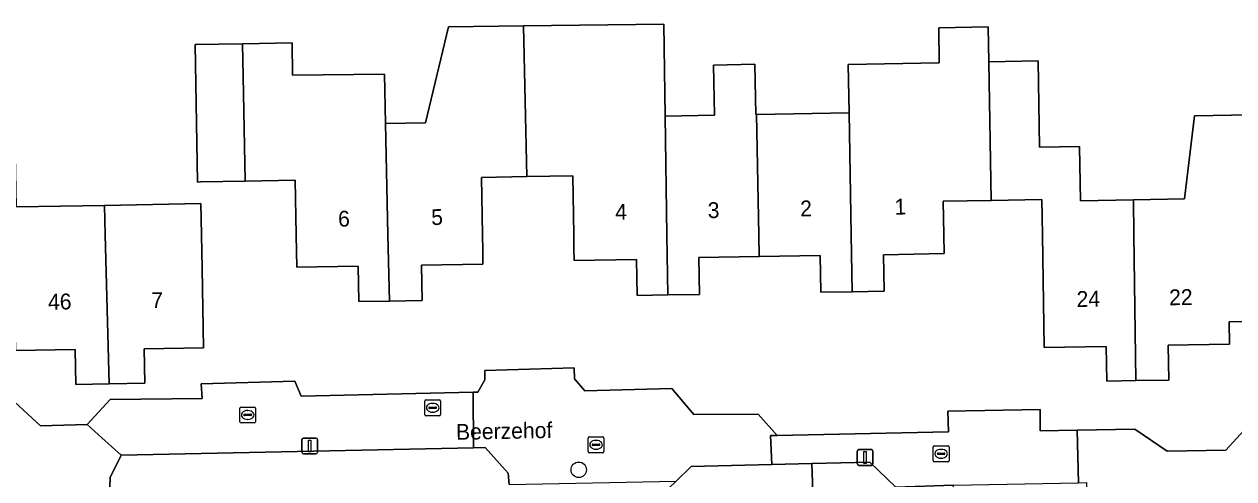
# Model space of a CAD drawing. Extents: x 157320 to 158835, y 386650 to 388491.
# Drawn here: x 158028.6 to 158105.2, y 387734.6 to 387763.3 of the extents above; entities that cross this region are included whole.
import ezdxf

# ---------------------------------------------------------------- set-up
doc = ezdxf.new("R2010")
doc.units = 0
for name, color, linetype in [('IMGEO_Boom', 7, 'Continuous'), ('IMGEO_Erf', 7, 'Continuous'), ('IMGEO_Kolk', 7, 'Continuous'), ('IMGEO_Lichtmast', 7, 'Continuous'), ('IMGEO_Muur', 7, 'Continuous'), ('IMGEO_Openbare_ruimte_label', 7, 'Continuous'), ('IMGEO_Pand', 7, 'Continuous'), ('IMGEO_Pand_nummerreeks', 7, 'Continuous'), ('IMGEO_Rioolput', 7, 'Continuous'), ('IMGEO_Voetpad_open', 7, 'Continuous')]:
    doc.layers.add(name, color=color, linetype=linetype)

msp = doc.modelspace()

# ---------------------------------------------------------------- linework, layer by layer
at = {"layer": 'IMGEO_Boom'}
msp.add_circle((158063.742, 387735.148), 0.489, dxfattribs=at)
at = {"layer": 'IMGEO_Erf'}
for points in [[(158107.628, 387744.544), (158104.924, 387744.5), (158104.947, 387743.1), (158101.074, 387743.037), (158101.11, 387740.821), (158099.013, 387740.787), (158097.187, 387740.757), (158097.151, 387742.949), (158093.217, 387742.885), (158093.101, 387750), (158093.065, 387752.246), (158089.849, 387752.187), (158086.825, 387752.132), (158086.864, 387750), (158086.885, 387748.822), (158083.038, 387748.752), (158083.08, 387746.444), (158081.056, 387746.407), (158079.074, 387746.371), (158079.031, 387748.71), (158075.178, 387748.64), (158071.348, 387748.57), (158071.39, 387746.24), (158069.39, 387746.204), (158067.444, 387746.168), (158067.402, 387748.457), (158063.456, 387748.385), (158063.442, 387749.145), (158063.426, 387750), (158063.358, 387753.742), (158060.445, 387753.689), (158057.577, 387753.637), (158057.643, 387750), (158057.661, 387749.047), (158057.677, 387748.161), (158053.792, 387748.091), (158053.833, 387745.858), (158051.755, 387745.82), (158049.821, 387745.785), (158049.78, 387748.024), (158045.881, 387747.953), (158045.844, 387750), (158045.781, 387753.46), (158042.62, 387753.402), (158039.795, 387753.35), (158039.607, 387753.347), (158039.45, 387762.037), (158042.455, 387762.092), (158045.588, 387762.149), (158045.614, 387760.099), (158051.433, 387760.172), (158051.503, 387757.055), (158054.045, 387757.085), (158055.493, 387763.17), (158060.246, 387763.225), (158069.121, 387763.329), (158069.212, 387757.52), (158072.343, 387757.577), (158072.285, 387760.745), (158074.888, 387760.793), (158074.949, 387757.625), (158075.003, 387757.626), (158080.864, 387757.732), (158080.812, 387760.789), (158086.572, 387760.894), (158086.537, 387763.11), (158089.675, 387763.167), (158089.71, 387760.951), (158092.829, 387761.008), (158092.928, 387755.559), (158095.448, 387755.605), (158095.512, 387752.168), (158098.872, 387752.223), (158102.109, 387752.275), (158102.737, 387757.541), (158107.413, 387757.618)], [(158028.14, 387751.772), (158033.703, 387751.872), (158039.82, 387751.983), (158039.856, 387750), (158039.895, 387747.87), (158039.985, 387742.87), (158036.218, 387742.802), (158036.258, 387740.619), (158034.014, 387740.578), (158031.902, 387740.54), (158031.862, 387742.764), (158028.066, 387742.695)], [(158028.039, 387739.428), (158029.652, 387737.921), (158032.621, 387738.018), (158034.077, 387739.59), (158039.887, 387739.661), (158039.835, 387740.59), (158045.774, 387740.752), (158046.156, 387739.804), (158057.06, 387740.056), (158057.359, 387740.063), (158057.788, 387740.844), (158057.806, 387741.422), (158063.451, 387741.599), (158063.472, 387740.91), (158064.134, 387740.143), (158069.639, 387740.298), (158071.032, 387738.643), (158075.099, 387738.674), (158076.3, 387737.313), (158087.153, 387737.538), (158087.109, 387738.858), (158092.955, 387738.963), (158092.959, 387737.604), (158095.308, 387737.646), (158098.955, 387737.71), (158100.997, 387736.326), (158104.725, 387736.386), (158106.1, 387737.889)], [(158059.331, 387734.213), (158059.27, 387734.923), (158057.827, 387736.557), (158057.076, 387736.541), (158034.756, 387736.074), (158034.07, 387734.654), (158033.985, 387732.424)]]:
    msp.add_lwpolyline(points, dxfattribs=at)
msp.add_lwpolyline([(158078.85, 387725.063), (158078.663, 387730.805), (158078.509, 387735.545), (158075.971, 387735.482), (158070.87, 387735.355), (158069.907, 387734.431), (158069.423, 387733.966), (158069.794, 387715.945), (158076.086, 387716.069), (158078.677, 387716.118), (158078.577, 387719.188), (158078.396, 387724.729), (158078.861, 387724.738)], close=True, dxfattribs=at)
at = {"layer": 'IMGEO_Kolk'}
for p, q in [((158042.281, 387738.19), (158042.281, 387739.042)), ((158042.356, 387739.116), (158043.208, 387739.116)), ((158042.769, 387738.896), (158042.794, 387738.896)), ((158043.282, 387739.042), (158043.282, 387738.19)), ((158042.54, 387738.61), (158042.54, 387738.622)), ((158042.978, 387738.573), (158042.58, 387738.573)), ((158042.583, 387738.659), (158042.981, 387738.659)), ((158042.792, 387738.336), (158042.767, 387738.336)), ((158043.024, 387738.622), (158043.024, 387738.61)), ((158043.208, 387738.116), (158042.356, 387738.116)), ((158064.339, 387736.301), (158064.339, 387737.153)), ((158064.414, 387737.227), (158065.266, 387737.227)), ((158064.598, 387736.721), (158064.598, 387736.733)), ((158065.036, 387736.684), (158064.638, 387736.684)), ((158064.641, 387736.77), (158065.039, 387736.77)), ((158064.827, 387737.007), (158064.852, 387737.007)), ((158065.082, 387736.733), (158065.082, 387736.721)), ((158065.34, 387737.153), (158065.34, 387736.301)), ((158086.266, 387736.658), (158087.118, 387736.658)), ((158065.266, 387736.227), (158064.414, 387736.227)), ((158064.85, 387736.447), (158064.825, 387736.447)), ((158086.191, 387735.732), (158086.191, 387736.584)), ((158086.45, 387736.152), (158086.45, 387736.164)), ((158086.888, 387736.115), (158086.49, 387736.115)), ((158086.493, 387736.201), (158086.891, 387736.201)), ((158086.702, 387735.878), (158086.677, 387735.878)), ((158086.679, 387736.438), (158086.704, 387736.438)), ((158086.934, 387736.164), (158086.934, 387736.152)), ((158087.192, 387736.584), (158087.192, 387735.732)), ((158087.118, 387735.658), (158086.266, 387735.658))]:
    msp.add_line(p, q, dxfattribs=at)
for points in [[(158042.281, 387738.19), (158042.281, 387739.042)], [(158042.356, 387739.116), (158043.208, 387739.116)], [(158043.282, 387739.042), (158043.282, 387738.19)], [(158043.208, 387738.116), (158042.356, 387738.116)], [(158064.339, 387736.301), (158064.339, 387737.153)], [(158064.414, 387737.227), (158065.266, 387737.227)], [(158065.34, 387737.153), (158065.34, 387736.301)], [(158086.266, 387736.658), (158087.118, 387736.658)], [(158065.266, 387736.227), (158064.414, 387736.227)], [(158086.191, 387735.732), (158086.191, 387736.584)], [(158087.192, 387736.584), (158087.192, 387735.732)], [(158087.118, 387735.658), (158086.266, 387735.658)]]:
    msp.add_lwpolyline(points, dxfattribs=at)
for centre, radius, start, end in [((158042.358, 387739.04), 0.0765, 91.55205, 178.44795), ((158042.358, 387739.04), 0.0765, 91.55205, 178.44795), ((158043.206, 387739.04), 0.0765, 1.55205, 88.44795), ((158043.206, 387739.04), 0.0765, 1.55205, 88.44795), ((158042.358, 387738.192), 0.0765, 181.55205, 268.44795), ((158042.358, 387738.192), 0.0765, 181.55205, 268.44795), ((158042.58, 387738.619), 0.0403, 85.87752, 175.75265), ((158042.577, 387738.609), 0.0366, 178.93798, 274.71019), ((158042.981, 387738.616), 0.043, 264.86636, 352.45326), ((158042.985, 387738.621), 0.0386, 1.73085, 96.63898), ((158043.206, 387738.192), 0.0765, 271.55205, 358.44795), ((158043.206, 387738.192), 0.0765, 271.55205, 358.44795), ((158064.416, 387737.151), 0.0765, 91.55205, 178.44795), ((158064.416, 387737.151), 0.0765, 91.55205, 178.44795), ((158064.638, 387736.73), 0.0403, 85.87752, 175.75265), ((158064.635, 387736.72), 0.0366, 178.93798, 274.71019), ((158065.039, 387736.727), 0.043, 264.86636, 352.45326), ((158065.043, 387736.732), 0.0386, 1.73085, 96.63898), ((158065.264, 387737.151), 0.0765, 1.55205, 88.44795), ((158065.264, 387737.151), 0.0765, 1.55205, 88.44795), ((158086.268, 387736.582), 0.0765, 91.55205, 178.44795), ((158086.268, 387736.582), 0.0765, 91.55205, 178.44795), ((158087.116, 387736.582), 0.0765, 1.55205, 88.44795), ((158087.116, 387736.582), 0.0765, 1.55205, 88.44795), ((158064.416, 387736.303), 0.0765, 181.55205, 268.44795), ((158064.416, 387736.303), 0.0765, 181.55205, 268.44795), ((158065.264, 387736.303), 0.0765, 271.55205, 358.44795), ((158065.264, 387736.303), 0.0765, 271.55205, 358.44795), ((158086.49, 387736.161), 0.0403, 85.87752, 175.75265), ((158086.487, 387736.151), 0.0366, 178.93798, 274.71019), ((158086.891, 387736.158), 0.043, 264.86636, 352.45326), ((158086.895, 387736.163), 0.0386, 1.73085, 96.63898), ((158086.268, 387735.734), 0.0765, 181.55205, 268.44795), ((158086.268, 387735.734), 0.0765, 181.55205, 268.44795), ((158087.116, 387735.734), 0.0765, 271.55205, 358.44795), ((158087.116, 387735.734), 0.0765, 271.55205, 358.44795)]:
    msp.add_arc(centre, radius, start, end, dxfattribs=at)
for centre, major_axis, ratio, start_param, end_param in [((158042.768, 387738.616), (-0.387, 0.002), 0.722429, 4.712389, 7.853982), ((158042.793, 387738.616), (-0.39, 0.002), 0.717154, 1.570796, 4.712389), ((158064.826, 387736.727), (-0.387, 0.002), 0.722429, 4.712389, 7.853982), ((158064.851, 387736.727), (-0.39, 0.002), 0.717154, 1.570796, 4.712389), ((158086.678, 387736.158), (-0.387, 0.002), 0.722429, 4.712389, 7.853982), ((158086.703, 387736.158), (-0.39, 0.002), 0.717154, 1.570796, 4.712389)]:
    msp.add_ellipse(centre, major_axis=major_axis, ratio=ratio, start_param=start_param, end_param=end_param, dxfattribs=at)
at = {"layer": 'IMGEO_Lichtmast'}
for p, q in [((158046.213, 387736.252), (158046.213, 387737.052)), ((158046.213, 387737.052), (158046.213, 387736.252)), ((158046.313, 387737.152), (158047.103, 387737.152)), ((158047.103, 387737.152), (158046.313, 387737.152)), ((158047.203, 387737.052), (158047.203, 387736.252)), ((158047.203, 387736.252), (158047.203, 387737.052)), ((158047.103, 387736.152), (158046.313, 387736.152)), ((158046.313, 387736.152), (158047.103, 387736.152)), ((158081.381, 387735.522), (158081.381, 387736.322)), ((158081.381, 387736.322), (158081.381, 387735.522)), ((158081.481, 387736.422), (158082.271, 387736.422)), ((158082.271, 387736.422), (158081.481, 387736.422)), ((158082.371, 387736.322), (158082.371, 387735.522)), ((158082.371, 387735.522), (158082.371, 387736.322)), ((158082.271, 387735.422), (158081.481, 387735.422)), ((158081.481, 387735.422), (158082.271, 387735.422))]:
    msp.add_line(p, q, dxfattribs=at)
for points in [[(158046.633, 387737.027), (158046.783, 387737.027), (158046.783, 387736.277), (158046.633, 387736.277), (158046.633, 387737.027)], [(158081.801, 387736.297), (158081.951, 387736.297), (158081.951, 387735.547), (158081.801, 387735.547), (158081.801, 387736.297)]]:
    msp.add_lwpolyline(points, dxfattribs=at)
for centre, start, end in [((158046.313, 387737.052), 90, 180), ((158046.313, 387737.052), 90, 180), ((158047.103, 387737.052), 0, 90), ((158047.103, 387737.052), 360, 90), ((158046.313, 387736.252), 180, 270), ((158046.313, 387736.252), 180, 270), ((158047.103, 387736.252), 270, 0), ((158047.103, 387736.252), 270, 0), ((158081.481, 387736.322), 90, 180), ((158081.481, 387736.322), 90, 180), ((158082.271, 387736.322), 0, 90), ((158082.271, 387736.322), 360, 90), ((158081.481, 387735.522), 180, 270), ((158081.481, 387735.522), 180, 270), ((158082.271, 387735.522), 270, 0), ((158082.271, 387735.522), 270, 0)]:
    msp.add_arc(centre, 0.1, start, end, dxfattribs=at)
at = {"layer": 'IMGEO_Muur'}
for points in [[(158069.907, 387734.431), (158070.87, 387735.355), (158075.971, 387735.482)], [(158075.971, 387735.482), (158078.509, 387735.545)]]:
    msp.add_lwpolyline(points, dxfattribs=at)
at = {"layer": 'IMGEO_Pand'}
for points in [[(158060.246, 387763.225), (158055.493, 387763.17), (158054.045, 387757.085), (158051.503, 387757.055), (158051.662, 387750), (158051.755, 387745.82), (158053.833, 387745.858), (158053.792, 387748.091), (158057.677, 387748.161), (158057.661, 387749.047), (158057.643, 387750), (158057.577, 387753.637), (158060.445, 387753.689)], [(158069.212, 387757.52), (158069.121, 387763.329), (158060.246, 387763.225), (158060.445, 387753.689), (158063.358, 387753.742), (158063.426, 387750), (158063.442, 387749.145), (158063.456, 387748.385), (158067.402, 387748.457), (158067.444, 387746.168), (158069.39, 387746.204), (158069.331, 387750)], [(158089.71, 387760.951), (158089.675, 387763.167), (158086.537, 387763.11), (158086.572, 387760.894), (158080.812, 387760.789), (158080.864, 387757.732), (158080.995, 387750), (158081.056, 387746.407), (158083.08, 387746.444), (158083.038, 387748.752), (158086.885, 387748.822), (158086.864, 387750), (158086.825, 387752.132), (158089.849, 387752.187)], [(158042.62, 387753.402), (158042.494, 387760.042), (158042.455, 387762.092), (158039.45, 387762.037), (158039.607, 387753.347), (158039.795, 387753.35)], [(158051.503, 387757.055), (158051.433, 387760.172), (158045.614, 387760.099), (158045.588, 387762.149), (158042.455, 387762.092), (158042.494, 387760.042), (158042.62, 387753.402), (158045.781, 387753.46), (158045.844, 387750), (158045.881, 387747.953), (158049.78, 387748.024), (158049.821, 387745.785), (158051.755, 387745.82), (158051.662, 387750)], [(158075.003, 387757.626), (158074.949, 387757.625), (158074.888, 387760.793), (158072.285, 387760.745), (158072.343, 387757.577), (158069.212, 387757.52), (158069.331, 387750), (158069.39, 387746.204), (158071.39, 387746.24), (158071.348, 387748.57), (158075.178, 387748.64), (158075.151, 387750)], [(158098.872, 387752.223), (158095.512, 387752.168), (158095.448, 387755.605), (158092.928, 387755.559), (158092.829, 387761.008), (158089.71, 387760.951), (158089.849, 387752.187), (158093.065, 387752.246), (158093.101, 387750), (158093.217, 387742.885), (158097.151, 387742.949), (158097.187, 387740.757), (158099.013, 387740.787), (158098.899, 387750)], [(158075.178, 387748.64), (158079.031, 387748.71), (158079.074, 387746.371), (158081.056, 387746.407), (158080.995, 387750), (158080.864, 387757.732), (158075.003, 387757.626), (158075.151, 387750)], [(158098.872, 387752.223), (158098.899, 387750), (158099.013, 387740.787), (158101.11, 387740.821), (158101.074, 387743.037), (158104.947, 387743.1), (158104.924, 387744.5), (158107.628, 387744.544), (158107.423, 387757.04), (158107.413, 387757.618), (158102.737, 387757.541), (158102.109, 387752.275)], [(158034.014, 387740.578), (158033.755, 387750), (158033.703, 387751.872), (158028.14, 387751.772), (158028.041, 387757.23), (158026.823, 387757.208), (158024.675, 387757.169), (158024.828, 387750.519), (158027.923, 387750.575), (158027.933, 387750), (158028.066, 387742.695), (158031.862, 387742.764), (158031.902, 387740.54)], [(158034.014, 387740.578), (158036.258, 387740.619), (158036.218, 387742.802), (158039.985, 387742.87), (158039.895, 387747.87), (158039.856, 387750), (158039.82, 387751.983), (158033.703, 387751.872), (158033.755, 387750)], [(158081.822, 387725.118), (158093.211, 387725.345), (158093.14, 387727.517), (158091.008, 387727.447), (158090.884, 387731.217), (158087.566, 387731.108), (158087.466, 387734.168), (158083.82, 387734.056), (158082.181, 387735.636), (158078.509, 387735.545), (158078.663, 387730.805), (158078.85, 387725.063)]]:
    msp.add_lwpolyline(points, close=True, dxfattribs=at)
at = {"layer": 'IMGEO_Rioolput'}
for p, q in [((158053.993, 387738.642), (158053.993, 387739.494)), ((158054.068, 387739.568), (158054.92, 387739.568)), ((158054.252, 387739.062), (158054.252, 387739.074)), ((158054.69, 387739.025), (158054.292, 387739.025)), ((158054.295, 387739.111), (158054.693, 387739.111)), ((158054.481, 387739.348), (158054.506, 387739.348)), ((158054.736, 387739.074), (158054.736, 387739.062)), ((158054.994, 387739.494), (158054.994, 387738.642)), ((158054.92, 387738.568), (158054.068, 387738.568)), ((158054.504, 387738.788), (158054.479, 387738.788))]:
    msp.add_line(p, q, dxfattribs=at)
for points in [[(158053.993, 387738.642), (158053.993, 387739.494)], [(158054.068, 387739.568), (158054.92, 387739.568)], [(158054.994, 387739.494), (158054.994, 387738.642)], [(158054.92, 387738.568), (158054.068, 387738.568)]]:
    msp.add_lwpolyline(points, dxfattribs=at)
for centre, radius, start, end in [((158054.07, 387739.492), 0.0765, 91.55205, 178.44795), ((158054.07, 387739.492), 0.0765, 91.55205, 178.44795), ((158054.292, 387739.071), 0.0403, 85.87752, 175.75265), ((158054.289, 387739.061), 0.0366, 178.93798, 274.71019), ((158054.693, 387739.068), 0.043, 264.86636, 352.45326), ((158054.697, 387739.073), 0.0386, 1.73085, 96.63898), ((158054.918, 387739.492), 0.0765, 1.55205, 88.44795), ((158054.918, 387739.492), 0.0765, 1.55205, 88.44795), ((158054.07, 387738.644), 0.0765, 181.55205, 268.44795), ((158054.07, 387738.644), 0.0765, 181.55205, 268.44795), ((158054.918, 387738.644), 0.0765, 271.55205, 358.44795), ((158054.918, 387738.644), 0.0765, 271.55205, 358.44795)]:
    msp.add_arc(centre, radius, start, end, dxfattribs=at)
for centre, major_axis, ratio, start_param, end_param in [((158054.48, 387739.068), (-0.387, 0.002), 0.722429, 4.712389, 7.853982), ((158054.505, 387739.068), (-0.39, 0.002), 0.717154, 1.570796, 4.712389)]:
    msp.add_ellipse(centre, major_axis=major_axis, ratio=ratio, start_param=start_param, end_param=end_param, dxfattribs=at)
at = {"layer": 'IMGEO_Voetpad_open'}
for points in [[(158075.971, 387735.482), (158075.886, 387737.306), (158076.3, 387737.313), (158075.099, 387738.674), (158071.032, 387738.643), (158069.639, 387740.298), (158064.134, 387740.143), (158063.472, 387740.91), (158063.451, 387741.599), (158057.806, 387741.422), (158057.788, 387740.844), (158057.359, 387740.063), (158057.06, 387740.056), (158057.076, 387736.541), (158057.827, 387736.557), (158059.27, 387734.923), (158059.331, 387734.213), (158069.907, 387734.431), (158070.87, 387735.355)], [(158057.06, 387740.056), (158046.156, 387739.804), (158045.774, 387740.752), (158039.835, 387740.59), (158039.887, 387739.661), (158034.077, 387739.59), (158032.621, 387738.018), (158033.548, 387737.174), (158034.756, 387736.074), (158057.076, 387736.541)], [(158078.509, 387735.545), (158082.181, 387735.636), (158083.82, 387734.056), (158087.466, 387734.168), (158095.386, 387734.323), (158095.308, 387737.646), (158092.959, 387737.604), (158092.955, 387738.963), (158087.109, 387738.858), (158087.153, 387737.538), (158076.3, 387737.313), (158075.886, 387737.306), (158075.971, 387735.482)]]:
    msp.add_lwpolyline(points, close=True, dxfattribs=at)
for points in [[(158033.121, 387723.648), (158032.523, 387724.211), (158032.459, 387730.782), (158033.985, 387732.424), (158034.07, 387734.654), (158034.756, 387736.074), (158033.548, 387737.174), (158032.621, 387738.018), (158029.652, 387737.921), (158028.039, 387739.428)], [(158106.1, 387737.889), (158104.725, 387736.386), (158100.997, 387736.326), (158098.955, 387737.71), (158095.308, 387737.646), (158095.386, 387734.323), (158095.895, 387734.333), (158095.911, 387732.274), (158097.404, 387730.749), (158097.514, 387726.821), (158096.028, 387725.478), (158096.055, 387724.515), (158098.251, 387724.145), (158098.896, 387725.91), (158099.444, 387727.044), (158100.093, 387728.104), (158100.696, 387728.936), (158102.149, 387730.545), (158102.963, 387731.286), (158103.831, 387731.925), (158104.891, 387732.602), (158105.869, 387733.105)]]:
    msp.add_lwpolyline(points, dxfattribs=at)

# ---------------------------------------------------------------- texts
at = {"layer": 'IMGEO_Openbare_ruimte_label'}
msp.add_text('Beerzehof', height=1, rotation=1.14576, dxfattribs=at).set_placement((158055.98, 387737.039))
at = {"layer": 'IMGEO_Pand_nummerreeks'}
for s, rotation, p in [('4', 1.0657, (158066.062, 387750.954)), ('3', 1.0657, (158071.919, 387751.063)), ('2', 1.06856, (158077.774, 387751.173)), ('1', 1.0657, (158083.747, 387751.284)), ('6', 1.00841, (158048.511, 387750.521)), ('5', 1.00841, (158054.409, 387750.625)), ('22', 1.04851, (158101.138, 387745.551)), ('46', 1.34768, (158030.144, 387745.265)), ('7', 0.33728, (158036.674, 387745.371)), ('24', 1.05006, (158095.276, 387745.443))]:
    msp.add_text(s, height=1, rotation=rotation, dxfattribs=at).set_placement(p)

doc.saveas('drawing.dxf')
